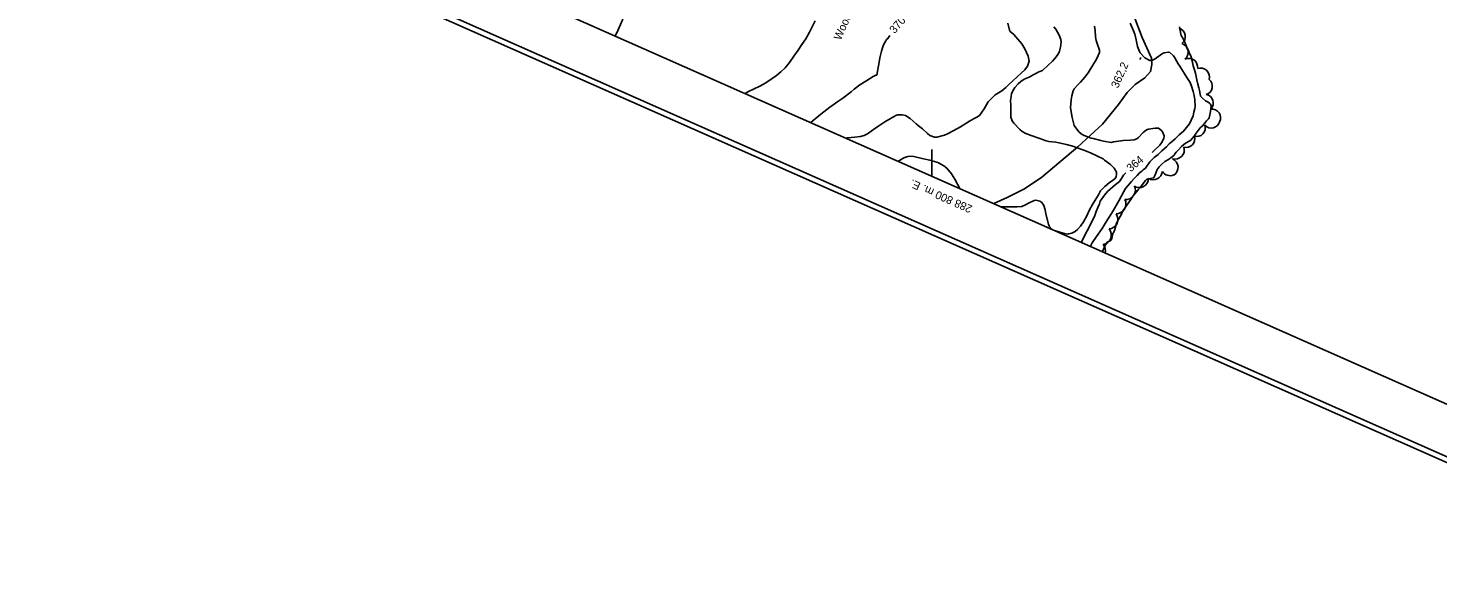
# Model space of a CAD drawing. Extents: x 287698 to 290158, y 5234163 to 5237182.
# Drawn here: x 288461 to 288990, y 5234163 to 5234368 of the extents above; entities that cross this region are included whole.
import ezdxf

# ---------------------------------------------------------------- set-up
doc = ezdxf.new("R2010")
doc.units = 0
for name, color, linetype in [('Niveau 1', 7, 'Continuous'), ('Niveau 2', 7, 'Continuous'), ('Niveau 22', 7, 'Continuous'), ('Niveau 3', 7, 'Continuous'), ('Niveau 4', 7, 'Continuous'), ('Niveau 44', 7, 'Continuous'), ('Niveau 60', 7, 'Continuous'), ('Niveau 61', 7, 'Continuous')]:
    doc.layers.add(name, color=color, linetype=linetype)

msp = doc.modelspace()

# ---------------------------------------------------------------- linework, layer by layer
at = {"layer": 'Niveau 1'}
for points in [[(288784.32, 5234365.52), (288783.56, 5234364.34), (288783.08, 5234363.95), (288782.72, 5234363.45), (288781.95, 5234362.04), (288781.52, 5234360.92), (288781.14, 5234359.66), (288780.54, 5234357.18), (288780.25, 5234355.48), (288779.77, 5234352.8), (288779.38, 5234350.69)], [(288779.38, 5234350.69), (288779, 5234350.68), (288778.06, 5234350.18), (288775.24, 5234348.41), (288773.04, 5234347.06), (288770.86, 5234345.44), (288769.72, 5234344.44), (288766.72, 5234342.02), (288765.12, 5234340.97), (288761.84, 5234338.59), (288758.45, 5234336.03), (288755.49, 5234333.66), (288754.64, 5234332.86)]]:
    msp.add_lwpolyline(points, dxfattribs=at)
at = {"layer": 'Niveau 2'}
for points in [[(288681.39, 5234365.29), (288682.41, 5234367.6), (288684.21, 5234371.64)], [(288756.26, 5234371.03), (288754.13, 5234366.7), (288752.75, 5234364.26), (288751.32, 5234362.09), (288749.92, 5234359.99), (288748.31, 5234357.7), (288746.61, 5234355.41)], [(288828.53, 5234370.08), (288829.12, 5234367.52), (288829.38, 5234367.03), (288830.69, 5234365.86), (288833.73, 5234362.38), (288834.82, 5234360.49), (288836.08, 5234357.73), (288836.45, 5234355.88), (288835.9, 5234353.96), (288834.84, 5234352.63), (288833.67, 5234351.52), (288832.02, 5234350.06), (288830.38, 5234348.48), (288828.86, 5234347.14), (288827.8, 5234346.04), (288826.27, 5234344.82), (288823.79, 5234343.22), (288822.73, 5234342.24), (288821.07, 5234340.68), (288819.68, 5234337.96), (288817.84, 5234335.57), (288816.9, 5234334.85), (288815.83, 5234334.34), (288814.18, 5234333.35), (288810.8, 5234331.27), (288808.3, 5234329.95), (288805.88, 5234328.59), (288804.74, 5234328.13), (288801.85, 5234327.42), (288800.98, 5234327.46), (288799.3, 5234328.05), (288798.38, 5234328.82), (288796.48, 5234330.48), (288795.02, 5234331.59), (288794.14, 5234332.45), (288791.88, 5234334.38), (288790.14, 5234335.47), (288788.87, 5234335.81), (288787.27, 5234335.76), (288786.48, 5234335.51), (288784.76, 5234334.58), (288782.34, 5234333.1), (288780.18, 5234331.7), (288778.17, 5234330.26), (288775.88, 5234328.64), (288774.6, 5234328), (288773.24, 5234327.62), (288771.17, 5234327.41), (288768.37, 5234327.2), (288767.77, 5234327.05)], [(288860.99, 5234368.98), (288861.25, 5234367.43), (288861.36, 5234365), (288861.58, 5234363.64), (288862.01, 5234362.54), (288862.86, 5234360.07), (288862.8, 5234359.14), (288862.38, 5234357.98), (288861.68, 5234356.68), (288860.37, 5234354.44), (288858.6, 5234351.54), (288857.38, 5234349.85), (288855.72, 5234347.99), (288854.71, 5234347.05), (288853.36, 5234345.5), (288853.01, 5234344.78), (288852.45, 5234342.86), (288852.19, 5234341.44), (288851.94, 5234338.5), (288852.08, 5234337.65), (288852.64, 5234334.8), (288853.36, 5234331.82), (288853.57, 5234331.41), (288855.22, 5234329.33), (288856.32, 5234328.43), (288857.17, 5234328.06), (288859.73, 5234327.03), (288860.44, 5234326.85), (288863.38, 5234326.21), (288864.32, 5234325.91), (288867.29, 5234325.45), (288868.11, 5234325.6), (288870.93, 5234326.08), (288871.76, 5234326.13), (288874.47, 5234326.22), (288875.8, 5234326.39), (288876.89, 5234326.79), (288877.42, 5234327.28), (288879.23, 5234329.17), (288880.47, 5234330.2), (288881.23, 5234330.43), (288883.67, 5234330.83), (288884.91, 5234330.79), (288886.07, 5234329.95), (288886.52, 5234329.34), (288887.04, 5234327.89), (288886.91, 5234326.95), (288886.1, 5234325.23), (288885.49, 5234324.43), (288883.51, 5234322.48), (288882.64, 5234321.69)], [(288874.35, 5234370.16), (288875.65, 5234367.29), (288876.11, 5234365.97), (288876.57, 5234363.94), (288877.16, 5234361.36), (288877.83, 5234359.48), (288878.14, 5234359.04), (288879.88, 5234357.08), (288881.71, 5234356.09), (288882.42, 5234356.09), (288883.71, 5234356.72), (288884.19, 5234357.17), (288886.45, 5234358.74), (288887.08, 5234359.03), (288888.71, 5234359.31), (288889.21, 5234359.15), (288890.6, 5234357.89), (288891.05, 5234357.15), (288892.3, 5234354.9), (288892.96, 5234353.98), (288895.6, 5234349.79)], [(288845.76, 5234368.7), (288846.44, 5234367.83), (288847.77, 5234365.58), (288848.34, 5234363.95), (288848.46, 5234363.08), (288848.18, 5234361.1), (288847.83, 5234359.66), (288847.33, 5234358.52), (288846.14, 5234356.84), (288845.29, 5234355.91), (288843.62, 5234354.44), (288841.54, 5234352.39), (288840.12, 5234351.89), (288839.29, 5234351.4), (288838.23, 5234350.9), (288836.45, 5234349.91), (288834.67, 5234349.16), (288833.38, 5234348.3), (288832.43, 5234347.33), (288831.15, 5234345.98), (288830.33, 5234344.78), (288829.87, 5234343.7), (288829.77, 5234342.62), (288829.56, 5234341.18), (288829.6, 5234339.39), (288829.63, 5234337.84), (288829.64, 5234337.12), (288829.68, 5234334.86), (288830.13, 5234333.48), (288830.79, 5234332.66), (288832.99, 5234330.27), (288833.82, 5234329.57), (288835.25, 5234328.71), (288837.21, 5234328), (288840.14, 5234326.97), (288842.89, 5234326), (288843.86, 5234325.79), (288846.5, 5234325.51), (288847.66, 5234325.28), (288850.46, 5234324.59), (288853.2, 5234323.91), (288854.12, 5234323.57), (288856.96, 5234322.53), (288859.43, 5234321.51), (288862.14, 5234320.31), (288864.18, 5234319.26), (288864.77, 5234318.81), (288867.01, 5234317.13), (288868.34, 5234315.79), (288869.28, 5234314.3), (288869.29, 5234313.58), (288869.13, 5234312.56), (288868.55, 5234311.83), (288867.73, 5234311.17), (288866.43, 5234310.24), (288864.84, 5234308.9), (288863.26, 5234307.26), (288862.45, 5234305.75), (288861.28, 5234303.83), (288860.19, 5234302.15), (288859.17, 5234300.12), (288857.93, 5234297.65), (288856.81, 5234295.69), (288855.72, 5234294.07), (288854.56, 5234292.79), (288853.72, 5234292.09), (288852.5, 5234291.47), (288851.27, 5234291.16), (288850.95, 5234291.09)], [(288746.61, 5234355.41), (288745, 5234353.45), (288743.45, 5234351.87), (288741.77, 5234350.48), (288737.79, 5234347.71), (288735.55, 5234346.5), (288731.26, 5234344.5), (288730.01, 5234343.77)], [(288895.6, 5234349.79), (288896.84, 5234347.91), (288897.34, 5234346.48), (288897.98, 5234344.47), (288898.36, 5234343.03), (288898.64, 5234341.37), (288898.69, 5234338.87), (288898.58, 5234338.15), (288898.24, 5234336.83), (288897.91, 5234335.39), (288897.22, 5234333.71), (288896.54, 5234332.38), (288894.38, 5234329.62), (288892.74, 5234328.33), (288891.27, 5234326.75), (288890.21, 5234325.96), (288888.91, 5234324.86), (288887.92, 5234323.83), (288886.28, 5234322.25), (288884.81, 5234320.96), (288883.4, 5234319.8), (288882.51, 5234318.94), (288881.7, 5234318.16), (288880.07, 5234315.83)], [(288810.46, 5234308.15), (288809.66, 5234309.82), (288808.68, 5234311.6), (288807.36, 5234313.66), (288805.58, 5234315.79), (288804.55, 5234316.59), (288802.57, 5234317.81), (288801.9, 5234318.07), (288799.3, 5234318.8), (288796.89, 5234319.31), (288793.25, 5234320.16), (288792.09, 5234320.32), (288791, 5234320.2), (288789.46, 5234319.69), (288787.84, 5234318.65), (288787.44, 5234318.34)], [(288872.74, 5234313.99), (288871.87, 5234313.14), (288871.06, 5234311.92), (288870.31, 5234310.72), (288868.72, 5234309.54), (288865.84, 5234306.98), (288864.73, 5234305.7), (288863.16, 5234303.44), (288862.88, 5234302.35), (288862.24, 5234300.97), (288861.61, 5234299.53), (288861.17, 5234298.03), (288859.9, 5234295.37), (288858.23, 5234292.24), (288856.1, 5234288.2), (288855.96, 5234288.01)], [(288880.07, 5234315.83), (288879.19, 5234315.12), (288878.71, 5234314.7), (288877.83, 5234314.02), (288876.96, 5234313.05), (288875.84, 5234311.95), (288874.85, 5234310.74), (288872.56, 5234308.19), (288871.97, 5234307.01), (288870.09, 5234303.53), (288868.09, 5234300.07), (288867.3, 5234298.82), (288865.35, 5234295.61), (288863.84, 5234293.13), (288861.79, 5234290.18), (288860.16, 5234287.81), (288859.58, 5234286.78), (288859.41, 5234286.48)], [(288845.12, 5234292.81), (288843.94, 5234293.98), (288843.69, 5234294.83), (288842.69, 5234298.71), (288842.48, 5234300.22), (288841.98, 5234301.79), (288841.27, 5234302.96), (288840.49, 5234303.45), (288839.01, 5234303.82), (288838.38, 5234303.69), (288836.29, 5234302.7), (288835.16, 5234301.97), (288833.7, 5234301.39), (288831.96, 5234301.22), (288830.73, 5234301.34), (288828.51, 5234301.29), (288825.84, 5234301.34)], [(288850.95, 5234291.09), (288849.21, 5234291.35), (288846.38, 5234292.25)]]:
    msp.add_lwpolyline(points, dxfattribs=at)
at = {"layer": 'Niveau 22'}
for points in [[(288873.56, 5234378.5), (288878.9, 5234364.78), (288882.29, 5234356.95)], [(288882.29, 5234356.95), (288882.5, 5234354.64), (288882.03, 5234351.96), (288879.89, 5234349.62), (288876.17, 5234347.16), (288873.17, 5234344.12), (288869.99, 5234339.62), (288863.95, 5234332.24), (288854.68, 5234323.76), (288841.27, 5234312.36), (288834.7, 5234307.99), (288828.27, 5234304.72), (288823.26, 5234302.49)]]:
    msp.add_lwpolyline(points, dxfattribs=at)
at = {"layer": 'Niveau 3'}
msp.add_line((288878.02, 5234356.57), (288878.34, 5234357.3), dxfattribs=at)
at = {"layer": 'Niveau 4'}
for points in [[(288897.98, 5234354.17), (288897.59, 5234355.97), (288897.05, 5234357.87), (288896.51, 5234358.96), (288896.22, 5234359.93), (288896.02, 5234360.41), (288895.45, 5234361.34), (288895.22, 5234361.99), (288894.62, 5234363.54), (288894.05, 5234364.47), (288893.47, 5234365.45), (288893.35, 5234366.02), (288892.79, 5234368.72)], [(288864.05, 5234284.43), (288864.11, 5234284.74), (288864.56, 5234286), (288865.06, 5234287.03), (288865.8, 5234288.1), (288866.43, 5234288.43), (288866.95, 5234288.51), (288867.34, 5234288.9), (288867.44, 5234289.43), (288867.87, 5234291.33), (288868.19, 5234291.76), (288868.66, 5234292.79), (288868.82, 5234293.7), (288869.14, 5234294.96), (288869.66, 5234295.95), (288871.09, 5234298.5), (288871.5, 5234299.48), (288872.25, 5234300.71), (288873.04, 5234301.85), (288874.57, 5234304), (288875.25, 5234305.08), (288875.93, 5234306.01), (288876.81, 5234306.99), (288877.49, 5234307.87), (288878.27, 5234308.6), (288878.87, 5234309.56), (288880.05, 5234311.2), (288880.5, 5234311.54), (288881.11, 5234311.78), (288881.89, 5234311.87), (288883.17, 5234312.21), (288883.52, 5234312.8), (288883.68, 5234313.34), (288884.44, 5234315.25), (288885.23, 5234316.25), (288886.11, 5234317.13), (288887.4, 5234318.23), (288888.66, 5234319.02), (288890.09, 5234319.99), (288890.83, 5234320.65), (288891.1, 5234321.15), (288891.65, 5234321.72), (288892.43, 5234322.68), (288893.55, 5234323.96), (288894.55, 5234324.8), (288895.64, 5234325.34), (288897.15, 5234326.3), (288897.57, 5234326.85), (288898.39, 5234327.82), (288899.09, 5234328.88), (288900.62, 5234330.86), (288901.48, 5234331.64), (288902.15, 5234332.54), (288902.92, 5234333.46), (288903.71, 5234334.24), (288903.97, 5234334.68), (288904.08, 5234335.19), (288904.42, 5234337), (288904.72, 5234339.16), (288904.43, 5234339.8), (288904.11, 5234340.2), (288903.58, 5234340.55), (288902.6, 5234341.07), (288901.48, 5234341.98), (288900.67, 5234342.79), (288900.63, 5234343.47), (288900.38, 5234344.84), (288900.04, 5234345.93), (288899.7, 5234347.23), (288899.37, 5234348.89), (288898.79, 5234351.39), (288898.41, 5234352.58), (288897.98, 5234354.17)]]:
    msp.add_lwpolyline(points, dxfattribs=at)
at = {"layer": 'Niveau 44'}
msp.add_arc((288861.49, 5234284.81), 3.59, 347.1354, 40.7116, dxfattribs=at)
for centre, major_axis, ratio, start_param, end_param in [((288891.63, 5234365.05), (3.32, 0.6), 0.999908, 5.223261, 7.348265), ((288892.71, 5234359.25), (-3.04, 1.48), 0.999787, 2.684627, 4.841899), ((288896.31, 5234353.57), (-3.08, -1.37), 0.999724, 2.600839, 4.762744), ((288900.69, 5234349.94), (-2.43, 2.35), 0.999937, 3.633756, 5.791021), ((288901.88, 5234346.49), (0.61, 3.21), 0.993846, 3.636466, 5.788312), ((288902.28, 5234340.16), (1.64, 2.82), 0.985936, 4.481811, 6.637906), ((288904.95, 5234334.69), (-1.84, 2.71), 0.997933, 3.6392, 5.785578), ((288904.75, 5234334.07), (3.03, 1.21), 0.996587, 3.507393, 5.663905), ((288895.35, 5234326.79), (-0.17, 3.26), 0.989751, 2.814132, 4.970501), ((288899.28, 5234330.92), (1.02, -3.11), 0.979482, 5.687505, 7.836101), ((288891.17, 5234322.61), (2.43, 2.48), 0.991987, 3.636077, 5.788701), ((288888.84, 5234316.11), (-0.3, 3.45), 0.99946, 3.632708, 5.79207), ((288877.74, 5234311.94), (3.06, 1.62), 0.992758, 3.631626, 5.793152), ((288882.99, 5234314.91), (2.48, 2.43), 0.992142, 3.396074, 5.408294), ((288889.37, 5234316.4), (2.7, -2.16), 0.99926, 4.370013, 5.788931), ((288872.74, 5234307.55), (3.56, -0.19), 0.999823, 4.64669, 6.801159), ((288869.21, 5234302.25), (2.52, -2.53), 0.999933, 5.459975, 7.584178), ((288866.19, 5234296.56), (3.26, -1.48), 0.999872, 5.218836, 7.343138), ((288863.71, 5234290.7), (2.95, -2.05), 0.999934, 5.458532, 7.584906)]:
    msp.add_ellipse(centre, major_axis=major_axis, ratio=ratio, start_param=start_param, end_param=end_param, dxfattribs=at)
at = {"layer": 'Niveau 60'}
for points in [[(289088.15, 5234163.34), (287698.12, 5234778.71), (288762.01, 5237181.96), (290152.07, 5236566.6), (289088.15, 5234163.34)], [(289087.13, 5234165.98), (287700.76, 5234779.73), (288763.06, 5237179.33), (290149.43, 5236565.58), (289087.13, 5234165.98)]]:
    msp.add_lwpolyline(points, dxfattribs=at)
msp.add_lwpolyline([(289077.96, 5234189.73), (287724.51, 5234788.9), (288562.53, 5236681.9), (289915.99, 5236082.74)], close=True, dxfattribs=at)
at = {"layer": 'Niveau 61'}
msp.add_line((288800, 5234322.78), (288800, 5234312.78), dxfattribs=at)

# ---------------------------------------------------------------- texts
at = {"layer": 'Niveau 1'}
msp.add_text('370', height=3, rotation=48.8656, dxfattribs=at).set_placement((288786.05, 5234366))
at = {"layer": 'Niveau 2'}
msp.add_text('364', height=3, rotation=40.0798, dxfattribs=at).set_placement((288874.53, 5234314.18))
at = {"layer": 'Niveau 3'}
msp.add_text('362,2', height=3, rotation=66.1217, dxfattribs=at).set_placement((288869.77, 5234345.5))
at = {"layer": 'Niveau 44'}
msp.add_text('Wood', height=3, rotation=66.1212, dxfattribs=at).set_placement((288765.82, 5234363.48))
at = {"layer": 'Niveau 61'}
msp.add_text('288 800 m. E.', height=3, rotation=156.1211, dxfattribs=at).set_placement((288815.43, 5234301.57))

doc.saveas('drawing.dxf')
